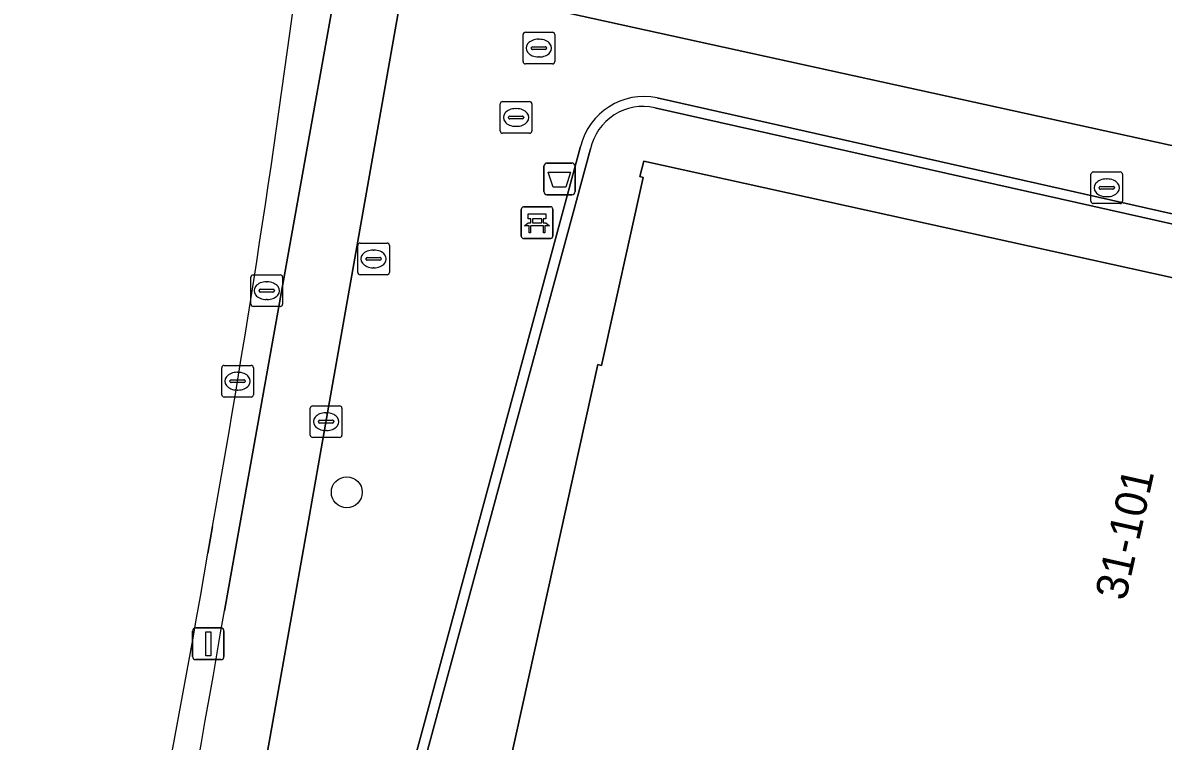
# Model space of a CAD drawing. Extents: x 160023 to 161302, y 384750 to 385707.
# Drawn here: x 160839.9 to 160875.93, y 385243.23 to 385265.91 of the extents above; entities that cross this region are included whole.
import ezdxf

# ---------------------------------------------------------------- set-up
doc = ezdxf.new("R2010")
doc.units = 0
for name, color, linetype in [('IMGEO_Afvalbak', 7, 'Continuous'), ('IMGEO_Bank', 7, 'Continuous'), ('IMGEO_Berm_open', 7, 'Continuous'), ('IMGEO_Boom', 7, 'Continuous'), ('IMGEO_Brandkraan', 7, 'Continuous'), ('IMGEO_Erf', 7, 'Continuous'), ('IMGEO_Fietspad_open', 7, 'Continuous'), ('IMGEO_Groenvoorziening', 7, 'Continuous'), ('IMGEO_Kolk', 7, 'Continuous'), ('IMGEO_Lichtmast', 7, 'Continuous'), ('IMGEO_Muur', 7, 'Continuous'), ('IMGEO_Pand', 7, 'Continuous'), ('IMGEO_Pand_nummerreeks', 7, 'Continuous'), ('IMGEO_Rijbaan_lokaal_gesloten', 7, 'Continuous'), ('IMGEO_Rioolput', 7, 'Continuous'), ('IMGEO_Voetpad_open', 7, 'Continuous')]:
    doc.layers.add(name, color=color, linetype=linetype)

msp = doc.modelspace()

# ---------------------------------------------------------------- linework, layer by layer
at = {"layer": 'IMGEO_Afvalbak'}
for p, q in [((160856.462, 385261.479), (160857.252, 385261.479)), ((160857.252, 385261.479), (160856.462, 385261.479)), ((160856.362, 385260.579), (160856.362, 385261.379)), ((160856.362, 385261.379), (160856.362, 385260.579)), ((160857.352, 385261.379), (160857.352, 385260.579)), ((160857.352, 385260.579), (160857.352, 385261.379)), ((160857.252, 385260.479), (160856.462, 385260.479)), ((160856.462, 385260.479), (160857.252, 385260.479))]:
    msp.add_line(p, q, dxfattribs=at)
msp.add_lwpolyline([(160856.505, 385261.193), (160857.209, 385261.193), (160857.06, 385260.723), (160856.654, 385260.723), (160856.505, 385261.193)], dxfattribs=at)
for centre, start, end in [((160856.462, 385261.379), 90, 180), ((160856.462, 385261.379), 90, 180), ((160857.252, 385261.379), 0, 90), ((160857.252, 385261.379), 360, 90), ((160856.462, 385260.579), 180, 270), ((160856.462, 385260.579), 180, 270), ((160857.252, 385260.579), 270, 0), ((160857.252, 385260.579), 270, 0)]:
    msp.add_arc(centre, 0.1, start, end, dxfattribs=at)
at = {"layer": 'IMGEO_Bank'}
for p, q in [((160855.648, 385259.172), (160855.648, 385260.013)), ((160855.648, 385260.013), (160855.648, 385259.172)), ((160855.723, 385260.097), (160856.564, 385260.097)), ((160856.564, 385260.097), (160855.723, 385260.097)), ((160856.648, 385260.022), (160856.648, 385259.181)), ((160856.648, 385259.181), (160856.648, 385260.022)), ((160855.957, 385259.603), (160855.957, 385259.709)), ((160856.001, 385259.709), (160856.001, 385259.603)), ((160856.289, 385259.715), (160856.007, 385259.715)), ((160856.295, 385259.603), (160856.295, 385259.709)), ((160856.339, 385259.709), (160856.339, 385259.603)), ((160856.345, 385259.495), (160855.952, 385259.495)), ((160856.007, 385259.597), (160856.289, 385259.597)), ((160856.573, 385259.097), (160855.732, 385259.097)), ((160855.732, 385259.097), (160856.573, 385259.097))]:
    msp.add_line(p, q, dxfattribs=at)
for points in [[(160855.951, 385259.715), (160855.865, 385259.715), (160855.865, 385259.876), (160856.428, 385259.876), (160856.428, 385259.715), (160856.345, 385259.715)], [(160855.895, 385259.495), (160855.753, 385259.495), (160855.865, 385259.597), (160855.951, 385259.597)], [(160855.945, 385259.488), (160855.945, 385259.281), (160855.902, 385259.281), (160855.902, 385259.488)], [(160856.345, 385259.597), (160856.428, 385259.597), (160856.54, 385259.495), (160856.401, 385259.495)], [(160856.395, 385259.488), (160856.395, 385259.281), (160856.351, 385259.281), (160856.351, 385259.488)]]:
    msp.add_lwpolyline(points, dxfattribs=at)
for centre, radius, start, end in [((160855.726, 385260.019), 0.0779, 92.4484, 184.2845), ((160855.726, 385260.019), 0.0779, 92.4484, 184.2845), ((160856.57, 385260.019), 0.0779, 2.4484, 94.2845), ((160856.57, 385260.019), 0.0779, 2.4484, 94.2845), ((160855.95, 385259.708), 0.00671, 2.8957, 87.1043), ((160856.007, 385259.708), 0.00671, 92.8957, 177.1043), ((160856.289, 385259.708), 0.00671, 2.8957, 87.1043), ((160856.346, 385259.708), 0.00671, 92.8957, 177.1043), ((160855.895, 385259.488), 0.00671, 2.8957, 87.1043), ((160855.952, 385259.488), 0.00671, 92.8957, 177.1043), ((160855.95, 385259.604), 0.00671, 272.8957, 357.1043), ((160856.007, 385259.604), 0.00671, 182.8957, 267.1043), ((160856.289, 385259.604), 0.00671, 272.8957, 357.1043), ((160856.346, 385259.604), 0.00671, 182.8957, 267.1043), ((160856.344, 385259.488), 0.00671, 2.8957, 87.1043), ((160856.401, 385259.488), 0.00671, 92.8957, 177.1043), ((160855.726, 385259.175), 0.0779, 182.4484, 274.2845), ((160855.726, 385259.175), 0.0779, 182.4484, 274.2845), ((160856.57, 385259.175), 0.0779, 272.4484, 4.2845), ((160856.57, 385259.175), 0.0779, 272.4484, 4.2845)]:
    msp.add_arc(centre, radius, start, end, dxfattribs=at)
at = {"layer": 'IMGEO_Berm_open'}
for points in [[(160846.268, 385247.336), (160846.744, 385250), (160850.051, 385268.497), (160852.094, 385280.925)], [(160845.898, 385250), (160845.748, 385249.164)]]:
    msp.add_lwpolyline(points, dxfattribs=at)
for centre, radius, start, end in [((160471.882, 385316.53), 379.887, 349.91378, 352.84041), ((160445.092, 385317.945), 406.517, 347.12022, 350.25891), ((160501.11, 385305.443), 350.015, 346.76332, 350.44386)]:
    msp.add_arc(centre, radius, start, end, dxfattribs=at)
at = {"layer": 'IMGEO_Boom'}
msp.add_circle((160850.138, 385251.084), 0.489, dxfattribs=at)
at = {"layer": 'IMGEO_Brandkraan'}
for p, q in [((160850.558, 385258.953), (160851.41, 385258.953)), ((160850.483, 385258.027), (160850.483, 385258.879)), ((160850.971, 385258.733), (160850.996, 385258.733)), ((160851.484, 385258.879), (160851.484, 385258.027)), ((160850.742, 385258.447), (160850.742, 385258.459)), ((160851.18, 385258.41), (160850.782, 385258.41)), ((160850.785, 385258.496), (160851.183, 385258.496)), ((160851.226, 385258.459), (160851.226, 385258.447)), ((160851.41, 385257.953), (160850.558, 385257.953)), ((160850.994, 385258.173), (160850.969, 385258.173))]:
    msp.add_line(p, q, dxfattribs=at)
for points in [[(160850.558, 385258.953), (160851.41, 385258.953)], [(160850.483, 385258.027), (160850.483, 385258.879)], [(160851.484, 385258.879), (160851.484, 385258.027)], [(160851.41, 385257.953), (160850.558, 385257.953)]]:
    msp.add_lwpolyline(points, dxfattribs=at)
for centre, radius, start, end in [((160850.56, 385258.877), 0.0765, 91.552, 178.448), ((160850.56, 385258.877), 0.0765, 91.552, 178.448), ((160851.408, 385258.877), 0.0765, 1.552, 88.448), ((160851.408, 385258.877), 0.0765, 1.552, 88.448), ((160850.782, 385258.456), 0.0403, 85.8775, 175.7526), ((160850.779, 385258.446), 0.0366, 178.938, 274.7102), ((160851.183, 385258.453), 0.043, 264.8664, 352.4533), ((160851.187, 385258.458), 0.0386, 1.7309, 96.639), ((160850.56, 385258.029), 0.0765, 181.552, 268.448), ((160850.56, 385258.029), 0.0765, 181.552, 268.448), ((160851.408, 385258.029), 0.0765, 271.552, 358.448), ((160851.408, 385258.029), 0.0765, 271.552, 358.448)]:
    msp.add_arc(centre, radius, start, end, dxfattribs=at)
for centre, major_axis, ratio, start_param, end_param in [((160850.97, 385258.453), (-0.387, 0.002), 0.722429, 4.712389, 7.853982), ((160850.995, 385258.453), (-0.39, 0.002), 0.717154, 1.570796, 4.712389)]:
    msp.add_ellipse(centre, major_axis=major_axis, ratio=ratio, start_param=start_param, end_param=end_param, dxfattribs=at)
at = {"layer": 'IMGEO_Erf'}
for points in [[(160890.837, 385189.497), (160880.96, 385193.078), (160881.421, 385194.745), (160853.952, 385205.689), (160861.262, 385238.461), (160855.173, 385239.821), (160855.148, 385239.714), (160854.689, 385239.823), (160858.071, 385255.114), (160858.188, 385255.088), (160859.497, 385261.028), (160859.395, 385261.056), (160859.524, 385261.541), (160879.451, 385257.147), (160879.247, 385256.255), (160880.767, 385255.903), (160881.351, 385258.406), (160859.869, 385263.225)], [(160857.838, 385261.928), (160843.665, 385209.639), (160843.359, 385209.719), (160842.901, 385208.163), (160839.422, 385196.35), (160828.142, 385155.466), (160827.967, 385154.858), (160829.664, 385152.853), (160840.243, 385150.96), (160858.134, 385147.331), (160867.002, 385145.029), (160880.219, 385141.047)]]:
    msp.add_lwpolyline(points, dxfattribs=at)
msp.add_arc((160859.498, 385261.567), 1.699, 77.3962, 167.7285, dxfattribs=at)
at = {"layer": 'IMGEO_Fietspad_open'}
for points in [[(160861.406, 385309.469), (160857.335, 385309.384), (160856.965, 385308.499), (160856.27, 385304.523), (160854.481, 385295.968), (160852.094, 385280.925), (160850.051, 385268.497), (160846.744, 385250), (160846.268, 385247.336)], [(160837.259, 385197.132), (160839.826, 385208.232), (160843.344, 385222.33), (160847.207, 385240.526), (160848.894, 385250), (160849.501, 385253.411), (160851.941, 385267.247), (160853.846, 385277.381), (160856.221, 385289.034), (160858.629, 385301.571), (160859.149, 385304.375)]]:
    msp.add_lwpolyline(points, dxfattribs=at)
msp.add_arc((160501.11, 385305.443), 350.015, 346.76332, 350.44386, dxfattribs=at)
at = {"layer": 'IMGEO_Groenvoorziening'}
msp.add_lwpolyline([(160856.709, 385266.306), (160904.191, 385255.897), (160905.273, 385255.672), (160907.642, 385255.177), (160909.157, 385262.003), (160916.279, 385260.384), (160926.89, 385257.972), (160942.453, 385254.474), (160943.187, 385258.042), (160943.072, 385261.989), (160942.078, 385280.873), (160939.386, 385280.753), (160939.92, 385270.344), (160936.873, 385270.226), (160937.139, 385265.47)], dxfattribs=at)
at = {"layer": 'IMGEO_Kolk'}
for p, q in [((160854.985, 385262.493), (160854.985, 385263.345)), ((160855.06, 385263.419), (160855.912, 385263.419)), ((160855.986, 385263.345), (160855.986, 385262.493)), ((160855.244, 385262.913), (160855.244, 385262.925)), ((160855.682, 385262.876), (160855.284, 385262.876)), ((160855.287, 385262.962), (160855.685, 385262.962)), ((160855.473, 385263.199), (160855.498, 385263.199)), ((160855.728, 385262.925), (160855.728, 385262.913)), ((160855.496, 385262.639), (160855.471, 385262.639)), ((160855.912, 385262.419), (160855.06, 385262.419)), ((160873.65, 385260.272), (160873.65, 385261.124)), ((160873.725, 385261.198), (160874.577, 385261.198)), ((160874.651, 385261.124), (160874.651, 385260.272)), ((160873.909, 385260.692), (160873.909, 385260.704)), ((160873.952, 385260.741), (160874.35, 385260.741)), ((160874.138, 385260.978), (160874.163, 385260.978)), ((160874.393, 385260.704), (160874.393, 385260.692)), ((160874.347, 385260.655), (160873.949, 385260.655)), ((160874.161, 385260.418), (160874.136, 385260.418)), ((160874.577, 385260.198), (160873.725, 385260.198)), ((160846.186, 385254.166), (160846.186, 385255.018)), ((160846.261, 385255.092), (160847.113, 385255.092)), ((160847.187, 385255.018), (160847.187, 385254.166)), ((160846.445, 385254.586), (160846.445, 385254.598)), ((160846.488, 385254.635), (160846.886, 385254.635)), ((160846.674, 385254.872), (160846.699, 385254.872)), ((160846.929, 385254.598), (160846.929, 385254.586)), ((160846.883, 385254.549), (160846.485, 385254.549)), ((160846.697, 385254.312), (160846.672, 385254.312)), ((160847.113, 385254.092), (160846.261, 385254.092)), ((160848.984, 385252.888), (160848.984, 385253.74)), ((160849.059, 385253.814), (160849.911, 385253.814)), ((160849.472, 385253.594), (160849.497, 385253.594)), ((160849.985, 385253.74), (160849.985, 385252.888)), ((160849.243, 385253.308), (160849.243, 385253.32)), ((160849.681, 385253.271), (160849.283, 385253.271)), ((160849.286, 385253.357), (160849.684, 385253.357)), ((160849.727, 385253.32), (160849.727, 385253.308)), ((160849.911, 385252.814), (160849.059, 385252.814)), ((160849.495, 385253.034), (160849.47, 385253.034))]:
    msp.add_line(p, q, dxfattribs=at)
for points in [[(160854.985, 385262.493), (160854.985, 385263.345)], [(160855.06, 385263.419), (160855.912, 385263.419)], [(160855.986, 385263.345), (160855.986, 385262.493)], [(160855.912, 385262.419), (160855.06, 385262.419)], [(160873.65, 385260.272), (160873.65, 385261.124)], [(160873.725, 385261.198), (160874.577, 385261.198)], [(160874.651, 385261.124), (160874.651, 385260.272)], [(160874.577, 385260.198), (160873.725, 385260.198)], [(160846.186, 385254.166), (160846.186, 385255.018)], [(160846.261, 385255.092), (160847.113, 385255.092)], [(160847.187, 385255.018), (160847.187, 385254.166)], [(160847.113, 385254.092), (160846.261, 385254.092)], [(160848.984, 385252.888), (160848.984, 385253.74)], [(160849.059, 385253.814), (160849.911, 385253.814)], [(160849.985, 385253.74), (160849.985, 385252.888)], [(160849.911, 385252.814), (160849.059, 385252.814)]]:
    msp.add_lwpolyline(points, dxfattribs=at)
for centre, radius, start, end in [((160855.062, 385263.343), 0.0765, 91.552, 178.448), ((160855.062, 385263.343), 0.0765, 91.552, 178.448), ((160855.91, 385263.343), 0.0765, 1.552, 88.448), ((160855.91, 385263.343), 0.0765, 1.552, 88.448), ((160855.284, 385262.922), 0.0403, 85.8775, 175.7526), ((160855.281, 385262.912), 0.0366, 178.938, 274.7102), ((160855.685, 385262.919), 0.043, 264.8664, 352.4533), ((160855.689, 385262.924), 0.0386, 1.7309, 96.639), ((160855.062, 385262.495), 0.0765, 181.552, 268.448), ((160855.062, 385262.495), 0.0765, 181.552, 268.448), ((160855.91, 385262.495), 0.0765, 271.552, 358.448), ((160855.91, 385262.495), 0.0765, 271.552, 358.448), ((160873.727, 385261.122), 0.0765, 91.552, 178.448), ((160873.727, 385261.122), 0.0765, 91.552, 178.448), ((160874.575, 385261.122), 0.0765, 1.552, 88.448), ((160874.575, 385261.122), 0.0765, 1.552, 88.448), ((160873.949, 385260.701), 0.0403, 85.8775, 175.7526), ((160874.354, 385260.703), 0.0386, 1.7309, 96.639), ((160873.946, 385260.691), 0.0366, 178.938, 274.7102), ((160874.35, 385260.698), 0.043, 264.8664, 352.4533), ((160873.727, 385260.274), 0.0765, 181.552, 268.448), ((160873.727, 385260.274), 0.0765, 181.552, 268.448), ((160874.575, 385260.274), 0.0765, 271.552, 358.448), ((160874.575, 385260.274), 0.0765, 271.552, 358.448), ((160846.263, 385255.016), 0.0765, 91.552, 178.448), ((160846.263, 385255.016), 0.0765, 91.552, 178.448), ((160847.111, 385255.016), 0.0765, 1.552, 88.448), ((160847.111, 385255.016), 0.0765, 1.552, 88.448), ((160846.485, 385254.595), 0.0403, 85.8775, 175.7526), ((160846.482, 385254.585), 0.0366, 178.938, 274.7102), ((160846.886, 385254.592), 0.043, 264.8664, 352.4533), ((160846.89, 385254.597), 0.0386, 1.7309, 96.639), ((160846.263, 385254.168), 0.0765, 181.552, 268.448), ((160846.263, 385254.168), 0.0765, 181.552, 268.448), ((160847.111, 385254.168), 0.0765, 271.552, 358.448), ((160847.111, 385254.168), 0.0765, 271.552, 358.448), ((160849.061, 385253.738), 0.0765, 91.552, 178.448), ((160849.061, 385253.738), 0.0765, 91.552, 178.448), ((160849.909, 385253.738), 0.0765, 1.552, 88.448), ((160849.909, 385253.738), 0.0765, 1.552, 88.448), ((160849.283, 385253.317), 0.0403, 85.8775, 175.7526), ((160849.28, 385253.307), 0.0366, 178.938, 274.7102), ((160849.684, 385253.314), 0.043, 264.8664, 352.4533), ((160849.688, 385253.319), 0.0386, 1.7309, 96.639), ((160849.061, 385252.89), 0.0765, 181.552, 268.448), ((160849.061, 385252.89), 0.0765, 181.552, 268.448), ((160849.909, 385252.89), 0.0765, 271.552, 358.448), ((160849.909, 385252.89), 0.0765, 271.552, 358.448)]:
    msp.add_arc(centre, radius, start, end, dxfattribs=at)
for centre, major_axis, ratio, start_param, end_param in [((160855.472, 385262.919), (-0.387, 0.002), 0.722429, 4.712389, 7.853982), ((160855.497, 385262.919), (-0.39, 0.002), 0.717154, 1.570796, 4.712389), ((160874.137, 385260.698), (-0.387, 0.002), 0.722429, 4.712389, 7.853982), ((160874.162, 385260.698), (-0.39, 0.002), 0.717154, 1.570796, 4.712389), ((160846.673, 385254.592), (-0.387, 0.002), 0.722429, 4.712389, 7.853982), ((160846.698, 385254.592), (-0.39, 0.002), 0.717154, 1.570796, 4.712389), ((160849.471, 385253.314), (-0.387, 0.002), 0.722429, 4.712389, 7.853982), ((160849.496, 385253.314), (-0.39, 0.002), 0.717154, 1.570796, 4.712389)]:
    msp.add_ellipse(centre, major_axis=major_axis, ratio=ratio, start_param=start_param, end_param=end_param, dxfattribs=at)
at = {"layer": 'IMGEO_Lichtmast'}
for p, q in [((160845.267, 385245.9), (160845.267, 385246.7)), ((160845.267, 385246.7), (160845.267, 385245.9)), ((160845.367, 385246.8), (160846.157, 385246.8)), ((160846.157, 385246.8), (160845.367, 385246.8)), ((160846.257, 385246.7), (160846.257, 385245.9)), ((160846.257, 385245.9), (160846.257, 385246.7)), ((160846.157, 385245.8), (160845.367, 385245.8)), ((160845.367, 385245.8), (160846.157, 385245.8))]:
    msp.add_line(p, q, dxfattribs=at)
msp.add_lwpolyline([(160845.687, 385246.675), (160845.837, 385246.675), (160845.837, 385245.925), (160845.687, 385245.925), (160845.687, 385246.675)], dxfattribs=at)
for centre, start, end in [((160845.367, 385246.7), 90, 180), ((160845.367, 385246.7), 90, 180), ((160846.157, 385246.7), 0, 90), ((160846.157, 385246.7), 360, 90), ((160845.367, 385245.9), 180, 270), ((160845.367, 385245.9), 180, 270), ((160846.157, 385245.9), 270, 0), ((160846.157, 385245.9), 270, 0)]:
    msp.add_arc(centre, 0.1, start, end, dxfattribs=at)
at = {"layer": 'IMGEO_Muur'}
for points in [[(160859.869, 385263.225), (160881.351, 385258.406), (160880.767, 385255.903), (160879.247, 385256.255), (160879.178, 385255.954), (160881.008, 385255.504), (160881.676, 385258.332), (160905.226, 385253.008)], [(160905.304, 385253.328), (160903.668, 385253.696), (160859.942, 385263.543)], [(160857.525, 385262.006), (160843.359, 385209.719), (160843.665, 385209.639), (160857.838, 385261.928)]]:
    msp.add_lwpolyline(points, dxfattribs=at)
for centre, radius, start, end in [((160859.536, 385261.513), 2.07, 78.6871, 166.2185), ((160859.498, 385261.567), 1.699, 77.3962, 167.7285)]:
    msp.add_arc(centre, radius, start, end, dxfattribs=at)
at = {"layer": 'IMGEO_Pand'}
msp.add_lwpolyline([(160879.451, 385257.147), (160859.524, 385261.541), (160859.395, 385261.056), (160859.497, 385261.028), (160858.188, 385255.088), (160858.071, 385255.114), (160854.689, 385239.823), (160855.148, 385239.714), (160855.173, 385239.821), (160861.262, 385238.461), (160874.616, 385235.476), (160876.227, 385242.706), (160876.372, 385243.357), (160879.178, 385255.954), (160879.247, 385256.255)], close=True, dxfattribs=at)
at = {"layer": 'IMGEO_Rijbaan_lokaal_gesloten'}
msp.add_lwpolyline([(160845.748, 385249.164), (160845.898, 385250)], dxfattribs=at)
for centre, radius, start, end in [((160471.882, 385316.53), 379.887, 349.91378, 352.84041), ((160445.092, 385317.945), 406.517, 347.12022, 350.25891)]:
    msp.add_arc(centre, radius, start, end, dxfattribs=at)
at = {"layer": 'IMGEO_Rioolput'}
for p, q in [((160855.707, 385264.683), (160855.707, 385265.535)), ((160855.782, 385265.609), (160856.634, 385265.609)), ((160856.195, 385265.389), (160856.22, 385265.389)), ((160856.708, 385265.535), (160856.708, 385264.683)), ((160855.966, 385265.103), (160855.966, 385265.115)), ((160856.404, 385265.066), (160856.006, 385265.066)), ((160856.009, 385265.152), (160856.407, 385265.152)), ((160856.45, 385265.115), (160856.45, 385265.103)), ((160856.218, 385264.829), (160856.193, 385264.829)), ((160856.634, 385264.609), (160855.782, 385264.609)), ((160847.108, 385257.024), (160847.108, 385257.876)), ((160847.183, 385257.95), (160848.035, 385257.95)), ((160848.109, 385257.876), (160848.109, 385257.024)), ((160847.41, 385257.493), (160847.808, 385257.493)), ((160847.596, 385257.73), (160847.621, 385257.73)), ((160847.367, 385257.444), (160847.367, 385257.456)), ((160847.805, 385257.407), (160847.407, 385257.407)), ((160847.619, 385257.17), (160847.594, 385257.17)), ((160847.851, 385257.456), (160847.851, 385257.444)), ((160848.035, 385256.95), (160847.183, 385256.95))]:
    msp.add_line(p, q, dxfattribs=at)
for points in [[(160855.707, 385264.683), (160855.707, 385265.535)], [(160855.782, 385265.609), (160856.634, 385265.609)], [(160856.708, 385265.535), (160856.708, 385264.683)], [(160856.634, 385264.609), (160855.782, 385264.609)], [(160847.108, 385257.024), (160847.108, 385257.876)], [(160847.183, 385257.95), (160848.035, 385257.95)], [(160848.109, 385257.876), (160848.109, 385257.024)], [(160848.035, 385256.95), (160847.183, 385256.95)]]:
    msp.add_lwpolyline(points, dxfattribs=at)
for centre, radius, start, end in [((160855.784, 385265.533), 0.0765, 91.552, 178.448), ((160855.784, 385265.533), 0.0765, 91.552, 178.448), ((160856.632, 385265.533), 0.0765, 1.552, 88.448), ((160856.632, 385265.533), 0.0765, 1.552, 88.448), ((160856.006, 385265.112), 0.0403, 85.8775, 175.7526), ((160856.003, 385265.102), 0.0366, 178.938, 274.7102), ((160856.407, 385265.109), 0.043, 264.8664, 352.4533), ((160856.411, 385265.114), 0.0386, 1.7309, 96.639), ((160855.784, 385264.685), 0.0765, 181.552, 268.448), ((160855.784, 385264.685), 0.0765, 181.552, 268.448), ((160856.632, 385264.685), 0.0765, 271.552, 358.448), ((160856.632, 385264.685), 0.0765, 271.552, 358.448), ((160847.185, 385257.874), 0.0765, 91.552, 178.448), ((160847.185, 385257.874), 0.0765, 91.552, 178.448), ((160848.033, 385257.874), 0.0765, 1.552, 88.448), ((160848.033, 385257.874), 0.0765, 1.552, 88.448), ((160847.407, 385257.453), 0.0403, 85.8775, 175.7526), ((160847.812, 385257.455), 0.0386, 1.7309, 96.639), ((160847.404, 385257.443), 0.0366, 178.938, 274.7102), ((160847.808, 385257.45), 0.043, 264.8664, 352.4533), ((160847.185, 385257.026), 0.0765, 181.552, 268.448), ((160847.185, 385257.026), 0.0765, 181.552, 268.448), ((160848.033, 385257.026), 0.0765, 271.552, 358.448), ((160848.033, 385257.026), 0.0765, 271.552, 358.448)]:
    msp.add_arc(centre, radius, start, end, dxfattribs=at)
for centre, major_axis, ratio, start_param, end_param in [((160856.194, 385265.109), (-0.387, 0.002), 0.722429, 4.712389, 7.853982), ((160856.219, 385265.109), (-0.39, 0.002), 0.717154, 1.570796, 4.712389), ((160847.595, 385257.45), (-0.387, 0.002), 0.722429, 4.712389, 7.853982), ((160847.62, 385257.45), (-0.39, 0.002), 0.717154, 1.570796, 4.712389)]:
    msp.add_ellipse(centre, major_axis=major_axis, ratio=ratio, start_param=start_param, end_param=end_param, dxfattribs=at)
at = {"layer": 'IMGEO_Voetpad_open'}
for points in [[(160855.269, 385268.646), (160860.622, 385294.947), (160862.415, 385303.755), (160862.586, 385304.594), (160859.149, 385304.375), (160858.629, 385301.571), (160856.221, 385289.034), (160853.846, 385277.381), (160851.941, 385267.247), (160849.501, 385253.411), (160848.894, 385250), (160847.207, 385240.526), (160843.344, 385222.33), (160839.826, 385208.232), (160837.259, 385197.132), (160824.493, 385149.9)], [(160859.942, 385263.543), (160903.668, 385253.696), (160904.191, 385255.897), (160856.709, 385266.306)], [(160842.901, 385208.163), (160843.359, 385209.719), (160857.525, 385262.006)]]:
    msp.add_lwpolyline(points, dxfattribs=at)
msp.add_arc((160859.536, 385261.513), 2.07, 78.6871, 166.2185, dxfattribs=at)

# ---------------------------------------------------------------- texts
at = {"layer": 'IMGEO_Pand_nummerreeks'}
msp.add_text('31-101', height=1, rotation=77.4141, dxfattribs=at).set_placement((160874.745, 385247.632))

doc.saveas('drawing.dxf')
